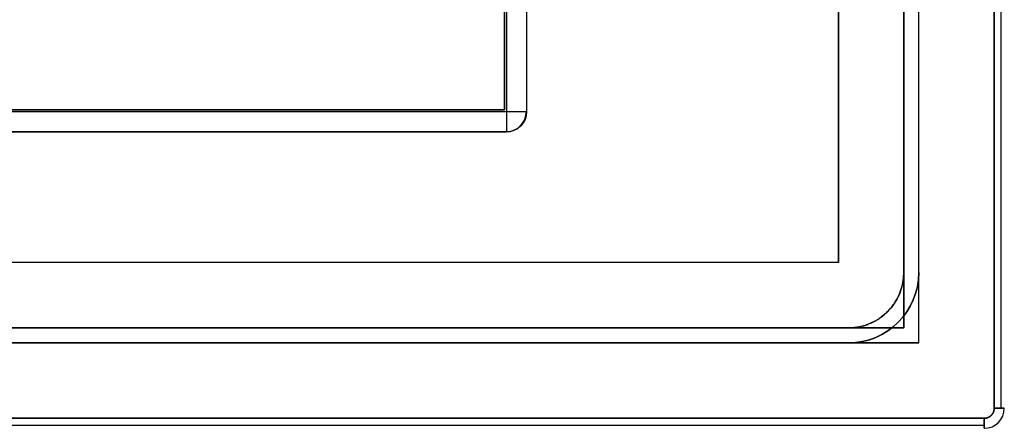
# Model space of a CAD drawing. Header units: millimetres. Extents: x -380 to 381, y -251 to 250.
# Tile 456 of 656: x 283 to 380, y -251 to -210. Entities that reach past the tile are written whole.
import ezdxf

# ---------------------------------------------------------------- set-up
doc = ezdxf.new("R2010")
doc.units = ezdxf.units.MM
doc.layers.add('Standard', color=18, linetype='Continuous', true_color=0x000000)

msp = doc.modelspace()

# ---------------------------------------------------------------- linework, layer by layer
at = {"layer": 'Standard', "color": 18, "true_color": 0x000000}
for p, q in [((380.2, -248.5, 0.813), (380.2, 248.5, 0.813)), ((-378.5, -250.2, 0.813), (378.5, -250.2, 0.813))]:
    msp.add_line(p, q, dxfattribs=at)
at = {"layer": 'Standard', "color": 253, "true_color": 0xa1a1a1}
for p, q in [((372, -242, -6.25), (372, 242, -6.25)), ((370.5, -240.5, -7), (370.5, 240.5, -7)), ((370.5, -235, -20.75), (370.5, 235, -20.75)), ((372, -235, -20), (372, 235, -20)), ((364, -234, -0.75), (364, 234, -0.75)), ((330.8, 196.8, -29.75), (330.8, -218.8, -29.75)), ((333, 197, -29.85), (333, -219, -29.85)), ((109.2, -218.8, -29.75), (330.8, -218.8, -29.75)), ((109, -221, -29.85), (331, -221, -29.85)), ((364, -234, -0.75), (-364, -234, -0.75)), ((368.889, -238.889, -14), (368.889, -238.889, -27.5)), ((370.5, -240.5, -7), (-370.5, -240.5, -7)), ((365, -240.5, -20.75), (-365, -240.5, -20.75)), ((372, -242, -6.25), (-372, -242, -6.25)), ((365, -242, -20), (-365, -242, -20))]:
    msp.add_line(p, q, dxfattribs=at)
at = {"layer": 'Standard', "color": 253, "true_color": 0xa1a1a1, "extrusion": (-1, 0, 0)}
msp.add_arc((219, -45.7, -331), 2, 270, 0, dxfattribs=at)
at = {"layer": 'Standard', "color": 253, "true_color": 0xa1a1a1, "extrusion": (0, 1, 0)}
msp.add_arc((-331, -45.7, -219), 2, 180, 270, dxfattribs=at)
at = {"layer": 'Standard', "color": 253, "true_color": 0xa1a1a1, "extrusion": (0, 0, -1)}
for centre, radius in [((-331, -219, 45.7), 2), ((-331, -219, 14), 2), ((-365, -235, 27.5), 5.5), ((-365, -235, 20), 7), ((-365, -235, 20.75), 5.5)]:
    msp.add_arc(centre, radius, 180, 270, dxfattribs=at)
at = {"layer": 'Standard', "color": 253, "true_color": 0xa1a1a1, "extrusion": (-0.258819, 2.68098e-16, -0.965926)}
msp.add_arc((219, -331.549, -41.526), 2, 270, 0, dxfattribs=at)
at = {"layer": 'Standard', "color": 253, "true_color": 0xa1a1a1}
for centre, radius in [((331, -219, -29.85), 2), ((365, -235, -27.5), 7), ((365, -235, -12.5), 7)]:
    msp.add_arc(centre, radius, 270, 0, dxfattribs=at)
at = {"layer": 'Standard', "color": 18, "true_color": 0x000000}
msp.add_arc((378.5, -248.5, 2), 2, 270, 0, dxfattribs=at)
at = {"layer": 'Standard', "color": 18, "true_color": 0x000000, "extrusion": (0, 1, 0)}
msp.add_arc((-378, 2, -248.5), 2.5, 126.8699, 233.1301, dxfattribs=at)
at = {"layer": 'Standard', "color": 18, "true_color": 0x000000, "extrusion": (-1, 0, 0)}
msp.add_arc((248, 2, -378.5), 2.5, 306.8699, 53.1301, dxfattribs=at)
at = {"layer": 'Standard', "color": 18, "true_color": 0x000000}
for points, degree in [([(379.5, -248.5), (379.5, 0), (379.5, 248.5)], 2), ([(379.5, 248.5, 4), (379.5, 0, 4), (379.5, -248.5, 4)], 2), ([(378.5, -249.5, 4), (378.893, -249.5, 4), (379.29, -249.29, 4), (379.5, -248.893, 4), (379.5, -248.5, 4)], 4), ([(379.5, -248.5), (379.5, -248.893), (379.29, -249.29), (378.893, -249.5), (378.5, -249.5)], 4), ([(378.5, -249.5, 4), (0, -249.5, 4), (-378.5, -249.5, 4)], 2), ([(-378.5, -249.5), (0, -249.5), (378.5, -249.5)], 2)]:
    msp.add_open_spline(points, degree=degree, dxfattribs=at)
at = {"layer": 'Standard', "color": 253, "true_color": 0xa1a1a1}
for points, degree in [([(372, -242, -12.5), (372, 0, -12.5), (372, 242, -12.5)], 2), ([(372, -242), (372, 0), (372, 242)], 2), ([(370.5, 240.5, -12.5), (370.5, 0, -12.5), (370.5, -240.5, -12.5)], 2), ([(370.5, -240.5, -1.5), (370.5, 0, -1.5), (370.5, 240.5, -1.5)], 2), ([(370.5, 235, -27.5), (370.5, 0, -27.5), (370.5, -235, -27.5)], 2), ([(370.5, -235, -14), (370.5, 0, -14), (370.5, 235, -14)], 2), ([(372, -235, -12.5), (372, 0, -12.5), (372, 235, -12.5)], 2), ([(372, -235, -27.5), (372, 0, -27.5), (372, 235, -27.5)], 2), ([(364, 234), (364, 0), (364, -234)], 2), ([(364, -234, -1.5), (364, 0, -1.5), (364, 234, -1.5)], 2), ([(330.8, -218.8, -14), (330.8, -11, -14), (330.8, 196.8, -14)], 2), ([(330.8, 196.8, -45.5), (330.8, -11, -45.5), (330.8, -218.8, -45.5)], 2), ([(331, 197, -47.7), (331, -11, -47.7), (331, -219, -47.7)], 2), ([(333, 197, -14), (333, -11, -14), (333, -219, -14)], 2), ([(333, 197, -45.7), (333, -11, -45.7), (333, -219, -45.7)], 2), ([(331, -219, -47.7), (220, -219, -47.7), (109, -219, -47.7)], 2), ([(109.2, -218.8, -14), (220, -218.8, -14), (330.8, -218.8, -14)], 2), ([(330.8, -218.8, -45.5), (220, -218.8, -45.5), (109.2, -218.8, -45.5)], 2), ([(330.8, -218.8, -45.5), (330.8, -218.8, -29.75), (330.8, -218.8, -14)], 2), ([(333, -219, -45.7), (333, -219, -29.85), (333, -219, -14)], 2), ([(331, -221, -14), (220, -221, -14), (109, -221, -14)], 2), ([(331, -221, -45.7), (220, -221, -45.7), (109, -221, -45.7)], 2), ([(331, -221, -45.7), (331, -221, -29.85), (331, -221, -14)], 2), ([(364, -234), (0, -234), (-364, -234)], 2), ([(364, -234, -1.5), (0, -234, -1.5), (-364, -234, -1.5)], 2), ([(364, -234), (364, -234, -0.75), (364, -234, -1.5)], 2), ([(365, -240.5, -14), (366.728, -240.5, -14), (368.457, -239.823, -14), (369.823, -238.457, -14), (370.5, -236.728, -14), (370.5, -235, -14)], 5), ([(370.5, -235, -27.5), (370.5, -235, -20.75), (370.5, -235, -14)], 2), ([(372, -235, -27.5), (372, -235, -20), (372, -235, -12.5)], 2), ([(370.5, -240.5, -12.5), (0, -240.5, -12.5), (-370.5, -240.5, -12.5)], 2), ([(-370.5, -240.5, -1.5), (0, -240.5, -1.5), (370.5, -240.5, -1.5)], 2), ([(365, -240.5, -27.5), (0, -240.5, -27.5), (-365, -240.5, -27.5)], 2), ([(-365, -240.5, -14), (0, -240.5, -14), (365, -240.5, -14)], 2), ([(365, -240.5, -27.5), (365, -240.5, -20.75), (365, -240.5, -14)], 2), ([(370.5, -240.5, -1.5), (370.5, -240.5, -7), (370.5, -240.5, -12.5)], 2), ([(-372, -242, -12.5), (0, -242, -12.5), (372, -242, -12.5)], 2), ([(-372, -242), (0, -242), (372, -242)], 2), ([(-365, -242, -12.5), (0, -242, -12.5), (365, -242, -12.5)], 2), ([(-365, -242, -27.5), (0, -242, -27.5), (365, -242, -27.5)], 2), ([(365, -242, -27.5), (365, -242, -20), (365, -242, -12.5)], 2), ([(372, -242), (372, -242, -6.25), (372, -242, -12.5)], 2)]:
    msp.add_open_spline(points, degree=degree, dxfattribs=at)

doc.saveas('drawing.dxf')
